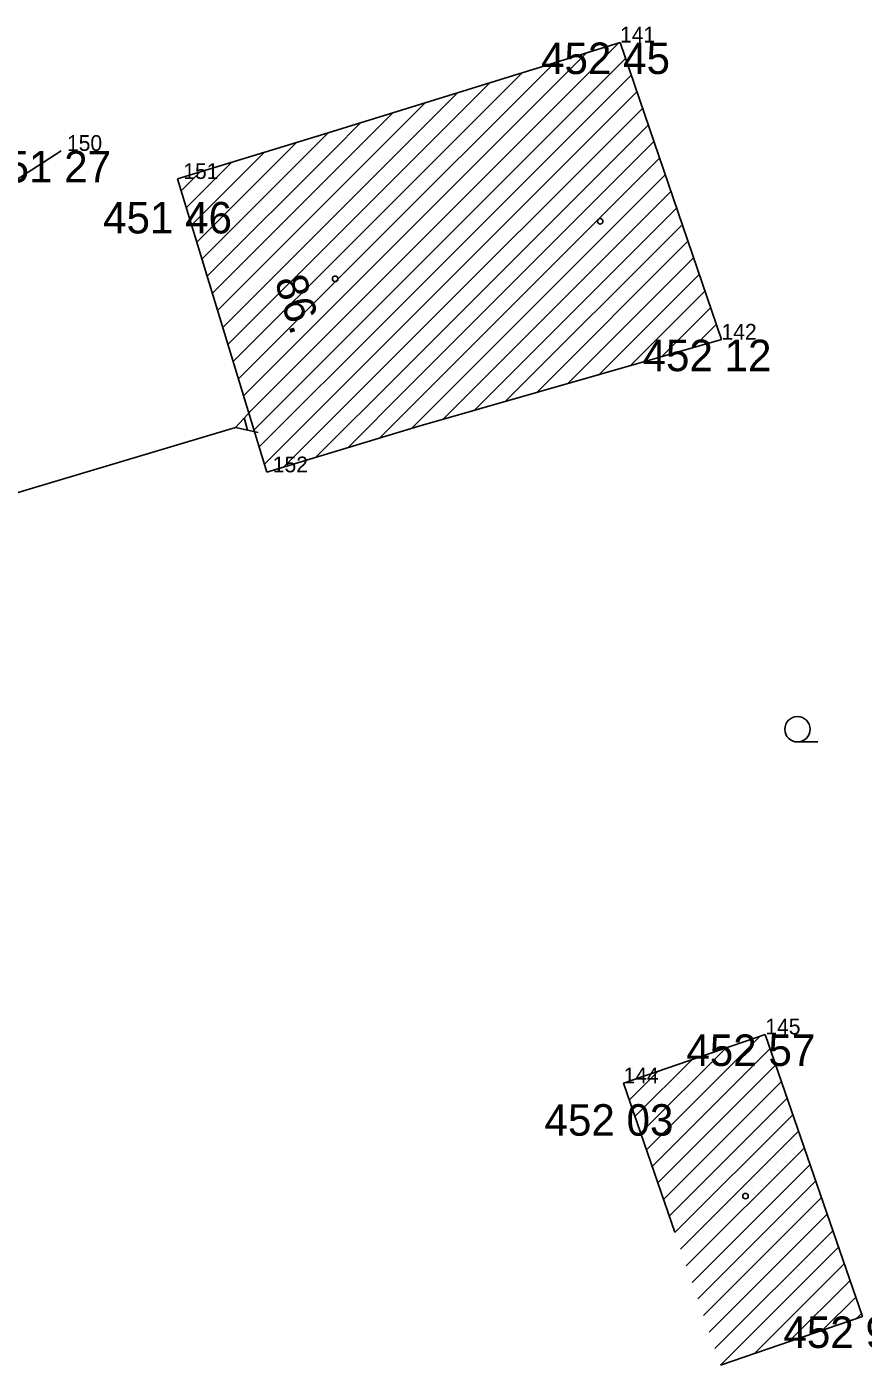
# Model space of a CAD drawing. Extents: x -559180 to -551373, y -1076947 to -1072071.
# Drawn here: x -553801.87 to -553775.33, y -1074797.45 to -1074754.97 of the extents above; entities that cross this region are included whole.
import ezdxf

# ---------------------------------------------------------------- set-up
doc = ezdxf.new("R2010")
doc.units = 0
for name, color, linetype in [('12_PLOTY', 7, 'Continuous'), ('14_BUDOVY', 7, 'Continuous'), ('1_VODA_ZN', 7, 'Continuous'), ('20_EL_ZN', 7, 'Continuous'), ('32', 7, 'Continuous'), ('3_BODY', 7, 'Continuous'), ('45_ZN_KULTURY', 7, 'Continuous'), ('47_ZN_STAV_OBJ$', 7, 'Continuous'), ('54_C_POPISNA', 7, 'Continuous'), ('6_VYSKY', 7, 'Continuous'), ('NNnadzemní', 7, 'Continuous')]:
    doc.layers.add(name, color=color, linetype=linetype)

# ---------------------------------------------------------------- blocks, each defined once
blk = doc.blocks.new('POINT_DISPLAY')
blk.add_line((0, 0), (0, 0))
blk = doc.blocks.new('BZ')
at = {"layer": '47_ZN_STAV_OBJ$'}
blk.add_circle((0, 0), 0.0875, dxfattribs=at)
blk = doc.blocks.new('ZAHRAD')
at = {"layer": '45_ZN_KULTURY'}
blk.add_line((0, 0), (0.65, 0.003), dxfattribs=at)
blk.add_circle((0, 0.403), 0.403, dxfattribs=at)
blk = doc.blocks.new('KONZ')
at = {"layer": '20_EL_ZN'}
for p, q in [((-0.351, 0), (0, 0.65)), ((0, 0.65), (0.4, 0)), ((0.215, 0.3), (-0.188, 0.3))]:
    blk.add_line(p, q, dxfattribs=at)

msp = doc.modelspace()

# ---------------------------------------------------------------- linework, layer by layer
at = {"layer": '12_PLOTY'}
msp.add_line((-553800.78, -1074758.91), (-553811.6, -1074765.91), dxfattribs=at)
at = {"layer": '14_BUDOVY'}
for p, q in [((-553792.308, -1074758.341), (-553783.05, -1074755.47)), ((-553783.05, -1074755.47), (-553779.83, -1074764.9)), ((-553792.308, -1074758.341), (-553797.09, -1074759.8)), ((-553797.09, -1074759.8), (-553794.25, -1074769.11)), ((-553789.468, -1074767.651), (-553779.83, -1074764.9)), ((-553789.468, -1074767.651), (-553794.25, -1074769.11)), ((-553782.94, -1074788.5), (-553778.44, -1074786.95)), ((-553778.44, -1074786.95), (-553775.36, -1074795.9)), ((-553781.312, -1074793.227), (-553782.94, -1074788.5)), ((-553779.859, -1074797.448), (-553775.36, -1074795.9))]:
    msp.add_line(p, q, dxfattribs=at)
at = {"layer": '32'}
for p, q in [((-553790.986, -1074762.676), (-553784.108, -1074755.798)), ((-553790.82, -1074763.217), (-553783.083, -1074755.48)), ((-553791.151, -1074762.134), (-553785.133, -1074756.116)), ((-553790.655, -1074763.759), (-553782.876, -1074755.98)), ((-553791.316, -1074761.592), (-553786.158, -1074756.434)), ((-553790.49, -1074764.301), (-553782.696, -1074756.507)), ((-553791.647, -1074760.508), (-553788.208, -1074757.07)), ((-553791.482, -1074761.05), (-553787.183, -1074756.752)), ((-553790.325, -1074764.843), (-553782.516, -1074757.034)), ((-553791.812, -1074759.966), (-553789.233, -1074757.387)), ((-553791.977, -1074759.425), (-553790.258, -1074757.705)), ((-553790.159, -1074765.385), (-553782.336, -1074757.561)), ((-553796.313, -1074762.346), (-553792.308, -1074758.341)), ((-553792.143, -1074758.883), (-553791.283, -1074758.023)), ((-553789.994, -1074765.927), (-553782.156, -1074758.088)), ((-553796.479, -1074761.804), (-553793.326, -1074758.651)), ((-553789.829, -1074766.468), (-553781.976, -1074758.616)), ((-553796.644, -1074761.263), (-553794.343, -1074758.962)), ((-553796.148, -1074762.888), (-553792.143, -1074758.883)), ((-553789.663, -1074767.01), (-553781.796, -1074759.143)), ((-553796.974, -1074760.179), (-553796.378, -1074759.583)), ((-553796.809, -1074760.721), (-553795.361, -1074759.272)), ((-553795.983, -1074763.43), (-553791.977, -1074759.425)), ((-553795.817, -1074763.972), (-553791.812, -1074759.966)), ((-553789.498, -1074767.552), (-553781.616, -1074759.67)), ((-553795.652, -1074764.514), (-553791.647, -1074760.508)), ((-553788.659, -1074767.42), (-553781.436, -1074760.197)), ((-553787.67, -1074767.138), (-553781.256, -1074760.724)), ((-553795.487, -1074765.055), (-553791.482, -1074761.05)), ((-553786.68, -1074766.855), (-553781.076, -1074761.251)), ((-553795.322, -1074765.597), (-553791.316, -1074761.592)), ((-553785.691, -1074766.573), (-553780.896, -1074761.778)), ((-553795.156, -1074766.139), (-553791.151, -1074762.134)), ((-553784.701, -1074766.29), (-553780.716, -1074762.305)), ((-553794.991, -1074766.681), (-553790.986, -1074762.676)), ((-553783.711, -1074766.008), (-553780.536, -1074762.832)), ((-553794.826, -1074767.223), (-553790.82, -1074763.217)), ((-553782.722, -1074765.725), (-553780.356, -1074763.36)), ((-553794.66, -1074767.765), (-553790.655, -1074763.759)), ((-553781.732, -1074765.443), (-553780.176, -1074763.887)), ((-553794.495, -1074768.306), (-553790.49, -1074764.301)), ((-553780.743, -1074765.161), (-553779.996, -1074764.414)), ((-553794.33, -1074768.848), (-553790.325, -1074764.843)), ((-553793.724, -1074768.95), (-553790.159, -1074765.385)), ((-553792.707, -1074768.639), (-553789.994, -1074765.927)), ((-553791.689, -1074768.329), (-553789.829, -1074766.468)), ((-553790.671, -1074768.018), (-553789.663, -1074767.01)), ((-553789.654, -1074767.708), (-553789.498, -1074767.552)), ((-553782.213, -1074790.61), (-553778.613, -1074787.01)), ((-553782.395, -1074790.084), (-553779.692, -1074787.381)), ((-553782.032, -1074791.136), (-553778.288, -1074787.392)), ((-553782.757, -1074789.032), (-553781.849, -1074788.124)), ((-553782.576, -1074789.558), (-553780.77, -1074787.753)), ((-553781.851, -1074791.662), (-553778.107, -1074787.918)), ((-553782.938, -1074788.506), (-553782.928, -1074788.496)), ((-553781.67, -1074792.188), (-553777.926, -1074788.444)), ((-553781.489, -1074792.714), (-553777.745, -1074788.97)), ((-553781.308, -1074793.24), (-553777.564, -1074789.496)), ((-553781.127, -1074793.766), (-553777.383, -1074790.022)), ((-553780.946, -1074794.292), (-553777.202, -1074790.548)), ((-553780.765, -1074794.818), (-553777.021, -1074791.074)), ((-553780.583, -1074795.344), (-553776.84, -1074791.6)), ((-553780.402, -1074795.87), (-553776.659, -1074792.126)), ((-553780.221, -1074796.396), (-553776.478, -1074792.652)), ((-553780.04, -1074796.922), (-553776.297, -1074793.178)), ((-553779.859, -1074797.448), (-553776.116, -1074793.705)), ((-553778.781, -1074797.077), (-553775.934, -1074794.231)), ((-553777.703, -1074796.706), (-553775.753, -1074794.757)), ((-553776.625, -1074796.335), (-553775.572, -1074795.283)), ((-553775.547, -1074795.964), (-553775.391, -1074795.809))]:
    msp.add_line(p, q, dxfattribs=at)
at = {"layer": 'NNnadzemní'}
msp.add_line((-553815.91, -1074773.86), (-553795.249, -1074767.683), dxfattribs=at)

# ---------------------------------------------------------------- block references
at = {"layer": '1_VODA_ZN'}
for p in [(-553783.05, -1074755.47), (-553800.78, -1074758.91), (-553797.09, -1074759.8), (-553779.83, -1074764.9), (-553794.25, -1074769.11), (-553778.44, -1074786.95), (-553782.94, -1074788.5), (-553775.36, -1074795.9)]:
    msp.add_blockref('POINT_DISPLAY', p, dxfattribs=at)
at = {"layer": '20_EL_ZN', "xscale": 1.000000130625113, "yscale": 1.000000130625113, "rotation": 105.28057825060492}
msp.add_blockref('KONZ', (-553794.622, -1074767.512), dxfattribs=at)
at = {"layer": '32'}
for p in [(-553792.308, -1074758.341), (-553779.859, -1074797.448)]:
    msp.add_blockref('POINT_DISPLAY', p, dxfattribs=at)
at = {"layer": '45_ZN_KULTURY'}
msp.add_blockref('ZAHRAD', (-553777.421, -1074777.668), dxfattribs=at)
at = {"layer": '47_ZN_STAV_OBJ$', "rotation": 90}
for p in [(-553783.678, -1074761.145), (-553779.068, -1074792.081)]:
    msp.add_blockref('BZ', p, dxfattribs=at)
at = {"layer": '47_ZN_STAV_OBJ$'}
msp.add_blockref('BZ', (-553792.085, -1074762.969), dxfattribs=at)

# ---------------------------------------------------------------- texts
at = {"layer": '3_BODY'}
for s, p in [('141', (-553783.05, -1074755.47)), (' 150', (-553800.78, -1074758.91)), (' 151', (-553797.09, -1074759.8)), ('142', (-553779.83, -1074764.9)), (' 152', (-553794.25, -1074769.11)), ('145', (-553778.44, -1074786.95)), ('144', (-553782.94, -1074788.5))]:
    msp.add_text(s, height=0.5, dxfattribs=at).set_placement(p)
at = {"layer": '54_C_POPISNA'}
msp.add_text('86.', height=1, rotation=286.9642, dxfattribs=at).set_placement((-553794.012, -1074763.02))
at = {"layer": '6_VYSKY'}
for s, p in [('452 45', (-553785.555, -1074756.47)), ('451 27', (-553803.285, -1074759.91)), ('451 46', (-553799.449, -1074761.529)), ('452 12', (-553782.335, -1074765.9)), ('452 57', (-553780.945, -1074787.95)), ('452 03', (-553785.445, -1074790.164)), ('452 97', (-553777.865, -1074796.9))]:
    msp.add_text(s, height=1, dxfattribs=at).set_placement(p)

doc.saveas('drawing.dxf')
